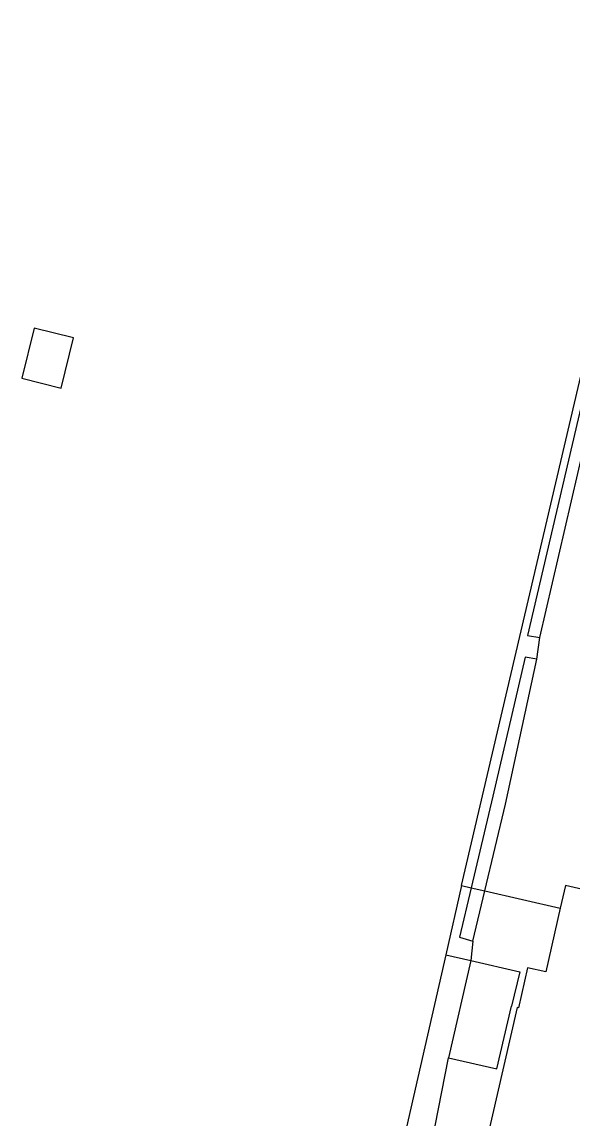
# Model space of a CAD drawing. Extents: x 128999 to 131010, y 395498 to 399007.
# Drawn here: x 130455.6 to 130489.7, y 396345.9 to 396413.7 of the extents above; entities that cross this region are included whole.
import ezdxf

# ---------------------------------------------------------------- set-up
doc = ezdxf.new("R2010")
doc.units = 0
for name, color, linetype in [('gg-afsc-hekwerk', 7, 'Continuous'), ('gg-bbg-bijgebouw', 7, 'Continuous'), ('gg-bbg-gedigitaliseerde bijgebouw', 7, 'Continuous'), ('gg-bbg-hoofdgebouw', 7, 'Continuous'), ('gg-knt-bovenkant onderkant talud', 7, 'Continuous'), ('gg-knt-verharding', 7, 'Continuous'), ('gt-grn-groengrens', 7, 'Continuous')]:
    doc.layers.add(name, color=color, linetype=linetype)

msp = doc.modelspace()

# ---------------------------------------------------------------- linework, layer by layer
at = {"layer": 'gg-afsc-hekwerk'}
for q in [(130495.638, 396415.072), (130481.852, 396356.005)]:
    msp.add_line((130482.83, 396360.279), q, dxfattribs=at)
msp.add_lwpolyline([(130481.852, 396356.005), (130478.977, 396343.446), (130477.558, 396337.372)], dxfattribs=at)
at = {"layer": 'gg-bbg-bijgebouw'}
for p, q in [((130483.405, 396355.65), (130482.024, 396349.645)), ((130483.405, 396355.65), (130486.427, 396354.955)), ((130486.427, 396354.955), (130485.923, 396352.825))]:
    msp.add_line(p, q, dxfattribs=at)
msp.add_lwpolyline([(130482.024, 396349.645), (130485.007, 396348.959), (130485.923, 396352.825)], dxfattribs=at)
at = {"layer": 'gg-bbg-gedigitaliseerde bijgebouw'}
msp.add_lwpolyline([(130456.404, 396394.748), (130455.638, 396391.642), (130458.065, 396391.043), (130458.831, 396394.15), (130456.404, 396394.748)], dxfattribs=at)
at = {"layer": 'gg-bbg-hoofdgebouw'}
for points in [[(130514.232, 396354.379), (130514.262, 396354.51), (130489.254, 396360.286), (130488.931, 396358.882)], [(130488.931, 396358.882), (130488.026, 396354.946), (130486.905, 396355.203), (130486.336, 396352.728)], [(130486.336, 396352.728), (130486.258, 396352.746), (130483.846, 396342.255)]]:
    msp.add_lwpolyline(points, dxfattribs=at)
at = {"layer": 'gg-knt-bovenkant onderkant talud'}
for p, q in [((130482.83, 396360.279), (130483.419, 396360.144)), ((130483.419, 396360.144), (130484.268, 396359.95)), ((130484.268, 396359.95), (130488.931, 396358.882)), ((130479.513, 396336.925), (130482.024, 396349.645))]:
    msp.add_line(p, q, dxfattribs=at)
at = {"layer": 'gg-knt-verharding'}
msp.add_line((130481.852, 396356.005), (130483.405, 396355.65), dxfattribs=at)
at = {"layer": 'gt-grn-groengrens'}
for p, q in [((130487.674, 396375.615), (130496.778, 396415.113)), ((130487.473, 396374.276), (130487.674, 396375.615)), ((130483.526, 396356.838), (130484.268, 396359.95)), ((130483.526, 396356.838), (130483.405, 396355.65))]:
    msp.add_line(p, q, dxfattribs=at)
for points in [[(130496.778, 396415.113), (130496.152, 396415.321), (130486.902, 396375.736), (130487.674, 396375.615)], [(130487.473, 396374.276), (130486.755, 396374.414), (130484.768, 396365.819), (130483.419, 396360.144)], [(130484.268, 396359.95), (130485.547, 396365.314), (130487.473, 396374.276)], [(130483.419, 396360.144), (130482.693, 396357.093), (130483.526, 396356.838)]]:
    msp.add_lwpolyline(points, dxfattribs=at)

doc.saveas('drawing.dxf')
